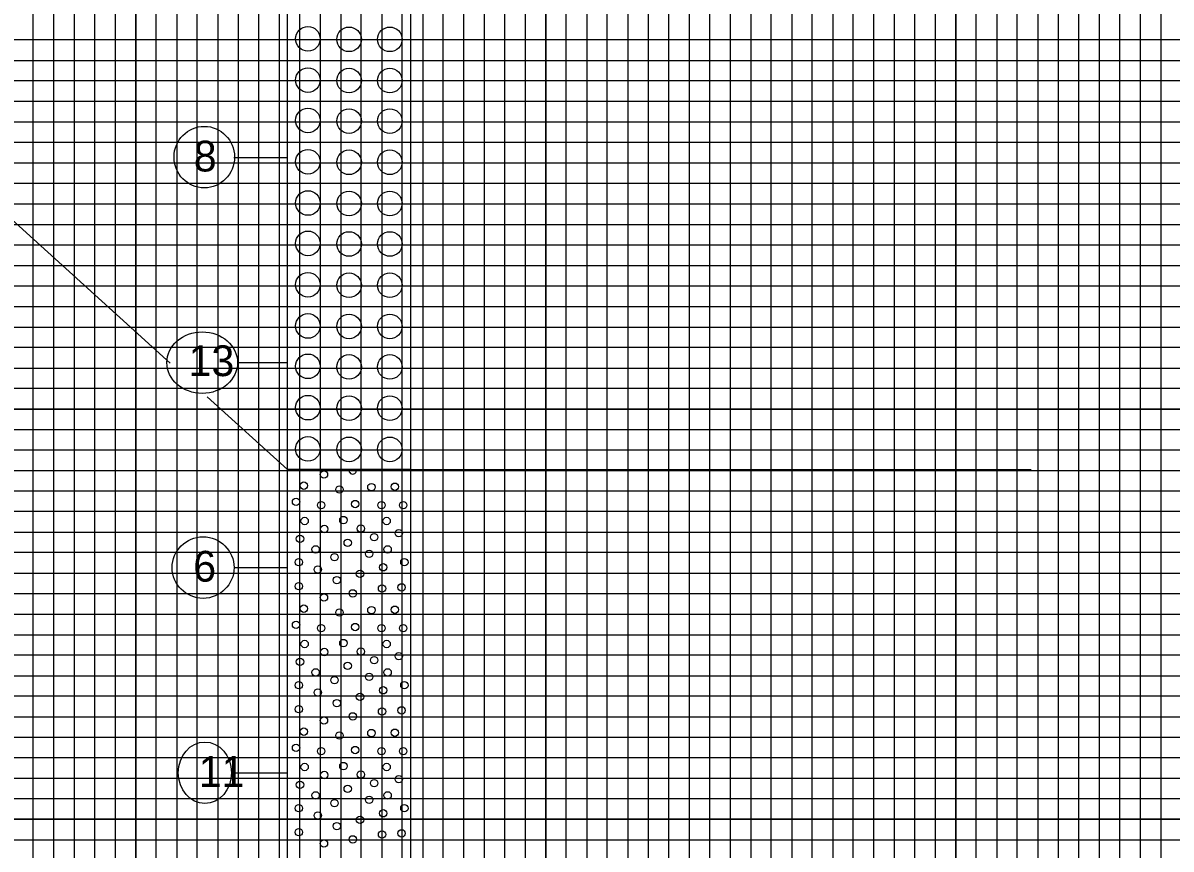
# Model space of a CAD drawing. Extents: x 2345490 to 2445302, y 465165 to 573888.
# Drawn here: x 2429520.7 to 2429800.7, y 544548.3 to 544749.7 of the extents above; entities that cross this region are included whole.
import ezdxf

# ---------------------------------------------------------------- set-up
doc = ezdxf.new("R2010")
doc.units = 0
for name, color, linetype in [('Prop Road Sect_ Boring - Material (Outline)', 7, 'Continuous'), ('Prop Road Sect_ Boring - Peripheral (SPT Oval + Leader)', 7, 'Continuous'), ('Prop Road Sect_ Boring - Peripheral (SPT Tx)', 7, 'Continuous'), ('Prop Strc Sect_ Material - Contact (General - Minor)', 7, 'Continuous'), ('Sheet DOT Grid CELL', 7, 'Continuous'), ('Sheet Profile Grid Major CELL', 7, 'Continuous'), ('Sheet Profile Grid Middle CELL', 7, 'Continuous'), ('Sheet Profile Grid Minor CELL', 7, 'Continuous')]:
    doc.layers.add(name, color=color, linetype=linetype)

msp = doc.modelspace()

# ---------------------------------------------------------------- linework, layer by layer
at = {"layer": 'Prop Road Sect_ Boring - Material (Outline)'}
for points in [[(2429585.24337, 544900.81219), (2429615.24337, 544900.81219), (2429615.24337, 544640.81219), (2429585.24337, 544640.81219)], [(2429585.24337, 544640.81219), (2429615.24337, 544640.81219), (2429615.24337, 544540.81219), (2429585.24337, 544540.81219)]]:
    msp.add_lwpolyline(points, close=True, dxfattribs=at)
for centre, radius in [((2429590.23567, 544745.78647), 3), ((2429600.28567, 544745.66647), 3), ((2429610.21567, 544745.66647), 3), ((2429590.23567, 544735.73647), 3), ((2429600.28567, 544735.61647), 3), ((2429610.21567, 544735.61647), 3), ((2429590.23567, 544725.89647), 3), ((2429600.28567, 544725.74647), 3), ((2429610.21567, 544725.74647), 3), ((2429590.23567, 544715.81647), 3), ((2429600.28567, 544715.69647), 3), ((2429610.21567, 544715.69647), 3), ((2429590.23567, 544705.76647), 3), ((2429600.28567, 544705.64647), 3), ((2429610.21567, 544705.64647), 3), ((2429590.23567, 544695.92647), 3), ((2429600.28567, 544695.77647), 3), ((2429610.21567, 544695.77647), 3), ((2429590.23567, 544685.84647), 3), ((2429600.28567, 544685.72647), 3), ((2429610.21567, 544685.72647), 3), ((2429590.23567, 544675.79647), 3), ((2429600.28567, 544675.67647), 3), ((2429610.21567, 544675.67647), 3), ((2429590.23567, 544665.95647), 3), ((2429600.28567, 544665.80647), 3), ((2429610.21567, 544665.80647), 3), ((2429590.23567, 544655.87647), 3), ((2429600.28567, 544655.75647), 3), ((2429610.21567, 544655.75647), 3), ((2429590.23567, 544645.82647), 3), ((2429600.28567, 544645.70647), 3), ((2429610.21567, 544645.70647), 3), ((2429594.15643, 544639.59353), 0.9), ((2429589.25142, 544636.86352), 0.9), ((2429597.96643, 544635.91852), 0.9), ((2429605.72145, 544636.51852), 0.9), ((2429611.45146, 544636.60852), 0.9), ((2429587.34641, 544632.93351), 0.9), ((2429593.46643, 544632.10851), 0.9), ((2429601.77644, 544632.37851), 0.9), ((2429608.18145, 544632.10851), 0.9), ((2429613.49147, 544632.10851), 0.9), ((2429589.44029, 544628.24317), 0.9), ((2429598.89209, 544628.47503), 0.9), ((2429609.43642, 544628.24317), 0.9), ((2429594.21924, 544626.29386), 0.9), ((2429603.12866, 544626.39996), 0.9), ((2429606.41145, 544624.30856), 0.9), ((2429612.39646, 544625.26856), 0.9), ((2429588.30641, 544623.90355), 0.9), ((2429599.9414, 544622.92184), 0.9), ((2429592.11642, 544621.32355), 0.9), ((2429596.73643, 544619.41855), 0.9), ((2429605.18145, 544620.22855), 0.9), ((2429609.68146, 544621.32355), 0.9), ((2429588.03641, 544618.18854), 0.9), ((2429592.65642, 544616.41854), 0.9), ((2429608.58646, 544616.95854), 0.9), ((2429613.76147, 544618.18854), 0.9), ((2429597.30643, 544613.83853), 0.9), ((2429602.94644, 544615.38354), 0.9), ((2429588.03641, 544612.33853), 0.9), ((2429601.17644, 544610.59853), 0.9), ((2429608.31645, 544611.78353), 0.9), ((2429613.08646, 544612.06853), 0.9), ((2429594.15643, 544609.60853), 0.9), ((2429589.25142, 544606.87852), 0.9), ((2429597.96643, 544605.93352), 0.9), ((2429605.72145, 544606.53352), 0.9), ((2429611.45146, 544606.62352), 0.9), ((2429587.34641, 544602.94851), 0.9), ((2429593.46643, 544602.12351), 0.9), ((2429601.77644, 544602.39351), 0.9), ((2429608.18145, 544602.12351), 0.9), ((2429613.49147, 544602.12351), 0.9), ((2429589.44029, 544598.25817), 0.9), ((2429594.21924, 544596.30886), 0.9), ((2429598.89209, 544598.49003), 0.9), ((2429603.12866, 544596.41496), 0.9), ((2429609.43642, 544598.25817), 0.9), ((2429588.30641, 544593.91855), 0.9), ((2429606.41145, 544594.32356), 0.9), ((2429612.39646, 544595.28356), 0.9), ((2429592.11642, 544591.33855), 0.9), ((2429599.9414, 544592.93684), 0.9), ((2429609.68146, 544591.33855), 0.9), ((2429588.03641, 544588.20354), 0.9), ((2429596.73643, 544589.43355), 0.9), ((2429605.18145, 544590.24355), 0.9), ((2429613.76147, 544588.20354), 0.9), ((2429592.65642, 544586.43354), 0.9), ((2429602.94644, 544585.39854), 0.9), ((2429608.58646, 544586.97354), 0.9), ((2429588.03641, 544582.35353), 0.9), ((2429597.30643, 544583.85353), 0.9), ((2429594.15643, 544579.62353), 0.9), ((2429601.17644, 544580.61353), 0.9), ((2429608.31645, 544581.79853), 0.9), ((2429613.08646, 544582.08353), 0.9), ((2429589.25142, 544576.89352), 0.9), ((2429597.96643, 544575.94852), 0.9), ((2429605.72145, 544576.54852), 0.9), ((2429611.45146, 544576.63852), 0.9), ((2429587.34641, 544572.96351), 0.9), ((2429593.46643, 544572.13851), 0.9), ((2429601.77644, 544572.40851), 0.9), ((2429608.18145, 544572.13851), 0.9), ((2429613.49147, 544572.13851), 0.9), ((2429598.89209, 544568.50503), 0.9), ((2429589.44029, 544568.27317), 0.9), ((2429594.21924, 544566.32386), 0.9), ((2429603.12866, 544566.42996), 0.9), ((2429609.43642, 544568.27317), 0.9), ((2429588.30641, 544563.93355), 0.9), ((2429599.9414, 544562.95184), 0.9), ((2429606.41145, 544564.33856), 0.9), ((2429612.39646, 544565.29856), 0.9), ((2429592.11642, 544561.35355), 0.9), ((2429605.18145, 544560.25855), 0.9), ((2429609.68146, 544561.35355), 0.9), ((2429588.03641, 544558.21854), 0.9), ((2429596.73643, 544559.44855), 0.9), ((2429613.76147, 544558.21854), 0.9), ((2429592.65642, 544556.44854), 0.9), ((2429602.94644, 544555.41354), 0.9), ((2429608.58646, 544556.98854), 0.9), ((2429588.03641, 544552.36853), 0.9), ((2429597.30643, 544553.86853), 0.9), ((2429608.31645, 544551.81353), 0.9), ((2429613.08646, 544552.09853), 0.9), ((2429594.15643, 544549.63853), 0.9), ((2429601.17644, 544550.62853), 0.9)]:
    msp.add_circle(centre, radius, dxfattribs=at)
msp.add_arc((2429601.17644, 544640.58353), 0.9, 165.2816814, 14.7183186, dxfattribs=at)
at = {"layer": 'Prop Road Sect_ Boring - Peripheral (SPT Oval + Leader)'}
for p, q in [((2429585.24337, 544716.81219), (2429572.16069, 544716.81219)), ((2429585.24337, 544666.81219), (2429572.98746, 544666.81219)), ((2429585.24337, 544616.81219), (2429572.2788, 544616.81219)), ((2429585.24337, 544566.81219), (2429571.57014, 544566.81219))]:
    msp.add_line(p, q, dxfattribs=at)
for centre, major_axis, ratio in [((2429564.96212, 544716.95214), (0, 7.5), 0.983464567), ((2429564.46057, 544666.85075), (8.61614, 0), 0.870459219), ((2429564.67552, 544616.89266), (7.55315, 0), 0.992963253), ((2429565.10543, 544566.86293), (0, 7.5), 0.865354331)]:
    msp.add_ellipse(centre, major_axis=major_axis, ratio=ratio, dxfattribs=at)
at = {"layer": 'Prop Strc Sect_ Material - Contact (General - Minor)'}
for p, q in [((2429401.24337, 544807.60766), (2429556.67058, 544666.71334)), ((2429565.70293, 544658.52554), (2429585.24337, 544640.81219)), ((2429615.24337, 544640.81219), (2429766.59839, 544640.81219))]:
    msp.add_line(p, q, dxfattribs=at)
at = {"layer": 'Sheet DOT Grid CELL'}
for p, q in [((2429548.24316, 545230.52975), (2429548.24316, 544205.52975)), ((2429598.24316, 545230.52975), (2429598.24316, 544205.52975)), ((2429648.24316, 545230.52975), (2429648.24316, 544205.52975)), ((2429698.24316, 545230.52975), (2429698.24316, 544205.52975)), ((2429748.24316, 545230.52975), (2429748.24316, 544205.52975)), ((2429798.24316, 545230.52975), (2429798.24316, 544205.52975)), ((2428648.24316, 544705.52975), (2430148.24316, 544705.52975)), ((2428648.24316, 544655.52975), (2430148.24316, 544655.52975)), ((2428648.24316, 544605.52975), (2430148.24316, 544605.52975)), ((2428648.24316, 544555.52975), (2430148.24316, 544555.52975))]:
    msp.add_line(p, q, dxfattribs=at)
at = {"layer": 'Sheet Profile Grid Major CELL'}
for points in [[(2429548.24316, 544205.52975), (2429548.24316, 545230.52975), (2429598.24316, 545230.52975), (2429598.24316, 544205.52975)], [(2429648.24316, 544205.52975), (2429648.24316, 545230.52975), (2429698.24316, 545230.52975), (2429698.24316, 544205.52975)], [(2429748.24316, 544205.52975), (2429748.24316, 545230.52975), (2429798.24316, 545230.52975), (2429798.24316, 544205.52975)], [(2430148.24316, 544655.52975), (2428648.24316, 544655.52975), (2428648.24316, 544705.52975), (2430148.24316, 544705.52975)], [(2430148.24316, 544555.52975), (2428648.24316, 544555.52975), (2428648.24316, 544605.52975), (2430148.24316, 544605.52975)]]:
    msp.add_lwpolyline(points, dxfattribs=at)
at = {"layer": 'Sheet Profile Grid Middle CELL'}
for points in [[(2429523.24316, 544205.52975), (2429523.24316, 545230.52975), (2429573.24316, 545230.52975), (2429573.24316, 544205.52975)], [(2429623.24316, 544205.52975), (2429623.24316, 545230.52975), (2429673.24316, 545230.52975), (2429673.24316, 544205.52975)], [(2429723.24316, 544205.52975), (2429723.24316, 545230.52975), (2429773.24316, 545230.52975), (2429773.24316, 544205.52975)], [(2430148.24316, 544730.52975), (2428648.24316, 544730.52975), (2428648.24316, 544680.52975), (2430148.24316, 544680.52975)], [(2430148.24316, 544630.52975), (2428648.24316, 544630.52975), (2428648.24316, 544580.52975), (2430148.24316, 544580.52975)]]:
    msp.add_lwpolyline(points, dxfattribs=at)
at = {"layer": 'Sheet Profile Grid Minor CELL'}
for points in [[(2429528.24316, 544205.52975), (2429528.24316, 545230.52975), (2429533.24316, 545230.52975), (2429533.24316, 544205.52975)], [(2429538.24316, 544205.52975), (2429538.24316, 545230.52975), (2429543.24316, 545230.52975), (2429543.24316, 544205.52975)], [(2429553.24316, 544205.52975), (2429553.24316, 545230.52975), (2429558.24316, 545230.52975), (2429558.24316, 544205.52975)], [(2429563.24316, 544205.52975), (2429563.24316, 545230.52975), (2429568.24316, 545230.52975), (2429568.24316, 544205.52975)], [(2429578.24316, 544205.52975), (2429578.24316, 545230.52975), (2429583.24316, 545230.52975), (2429583.24316, 544205.52975)], [(2429588.24316, 544205.52975), (2429588.24316, 545230.52975), (2429593.24316, 545230.52975), (2429593.24316, 544205.52975)], [(2429603.24316, 544205.52975), (2429603.24316, 545230.52975), (2429608.24316, 545230.52975), (2429608.24316, 544205.52975)], [(2429613.24316, 544205.52975), (2429613.24316, 545230.52975), (2429618.24316, 545230.52975), (2429618.24316, 544205.52975)], [(2429628.24316, 544205.52975), (2429628.24316, 545230.52975), (2429633.24316, 545230.52975), (2429633.24316, 544205.52975)], [(2429638.24316, 544205.52975), (2429638.24316, 545230.52975), (2429643.24316, 545230.52975), (2429643.24316, 544205.52975)], [(2429653.24316, 544205.52975), (2429653.24316, 545230.52975), (2429658.24316, 545230.52975), (2429658.24316, 544205.52975)], [(2429663.24316, 544205.52975), (2429663.24316, 545230.52975), (2429668.24316, 545230.52975), (2429668.24316, 544205.52975)], [(2429678.24316, 544205.52975), (2429678.24316, 545230.52975), (2429683.24316, 545230.52975), (2429683.24316, 544205.52975)], [(2429688.24316, 544205.52975), (2429688.24316, 545230.52975), (2429693.24316, 545230.52975), (2429693.24316, 544205.52975)], [(2429703.24316, 544205.52975), (2429703.24316, 545230.52975), (2429708.24316, 545230.52975), (2429708.24316, 544205.52975)], [(2429713.24316, 544205.52975), (2429713.24316, 545230.52975), (2429718.24316, 545230.52975), (2429718.24316, 544205.52975)], [(2429728.24316, 544205.52975), (2429728.24316, 545230.52975), (2429733.24316, 545230.52975), (2429733.24316, 544205.52975)], [(2429738.24316, 544205.52975), (2429738.24316, 545230.52975), (2429743.24316, 545230.52975), (2429743.24316, 544205.52975)], [(2429753.24316, 544205.52975), (2429753.24316, 545230.52975), (2429758.24316, 545230.52975), (2429758.24316, 544205.52975)], [(2429763.24316, 544205.52975), (2429763.24316, 545230.52975), (2429768.24316, 545230.52975), (2429768.24316, 544205.52975)], [(2429778.24316, 544205.52975), (2429778.24316, 545230.52975), (2429783.24316, 545230.52975), (2429783.24316, 544205.52975)], [(2429788.24316, 544205.52975), (2429788.24316, 545230.52975), (2429793.24316, 545230.52975), (2429793.24316, 544205.52975)], [(2430098.24316, 544745.52975), (2428698.24316, 544745.52975), (2428698.24316, 544740.52975), (2430098.24316, 544740.52975)], [(2430098.24316, 544735.52975), (2428698.24316, 544735.52975), (2428698.24316, 544725.52975), (2430098.24316, 544725.52975)], [(2430098.24316, 544720.52975), (2428698.24316, 544720.52975), (2428698.24316, 544715.52975), (2430098.24316, 544715.52975)], [(2430098.24316, 544710.52975), (2428698.24316, 544710.52975)], [(2428698.24316, 544700.52975), (2430098.24316, 544700.52975)], [(2430098.24316, 544695.52975), (2428698.24316, 544695.52975), (2428698.24316, 544690.52975), (2430098.24316, 544690.52975)], [(2430098.24316, 544685.52975), (2428698.24316, 544685.52975), (2428698.24316, 544675.52975), (2430098.24316, 544675.52975)], [(2430098.24316, 544670.52975), (2428698.24316, 544670.52975), (2428698.24316, 544665.52975), (2430098.24316, 544665.52975)], [(2430098.24316, 544660.52975), (2428698.24316, 544660.52975), (2428698.24316, 544650.52975), (2430098.24316, 544650.52975)], [(2430098.24316, 544645.52975), (2428698.24316, 544645.52975), (2428698.24316, 544640.52975), (2430098.24316, 544640.52975)], [(2430098.24316, 544635.52975), (2428698.24316, 544635.52975), (2428698.24316, 544625.52975), (2430098.24316, 544625.52975)], [(2430098.24316, 544620.52975), (2428698.24316, 544620.52975), (2428698.24316, 544615.52975), (2430098.24316, 544615.52975)], [(2430098.24316, 544610.52975), (2428698.24316, 544610.52975), (2428698.24316, 544600.52975), (2430098.24316, 544600.52975)], [(2430098.24316, 544595.52975), (2428698.24316, 544595.52975), (2428698.24316, 544590.52975), (2430098.24316, 544590.52975)], [(2430098.24316, 544585.52975), (2428698.24316, 544585.52975), (2428698.24316, 544575.52975), (2430098.24316, 544575.52975)], [(2430098.24316, 544570.52975), (2428698.24316, 544570.52975), (2428698.24316, 544565.52975), (2430098.24316, 544565.52975)], [(2430098.24316, 544560.52975), (2428698.24316, 544560.52975), (2428698.24316, 544550.52975), (2430098.24316, 544550.52975)]]:
    msp.add_lwpolyline(points, dxfattribs=at)

# ---------------------------------------------------------------- texts
at = {"layer": 'Prop Road Sect_ Boring - Peripheral (SPT Tx)'}
for s, p in [('8', (2429562.39395, 544713.45292)), ('13', (2429561.12927, 544663.56648)), ('6', (2429562.26391, 544613.46509)), ('11', (2429563.61351, 544563.43536))]:
    msp.add_text(s, height=7.5, dxfattribs=at).set_placement(p)

doc.saveas('drawing.dxf')
